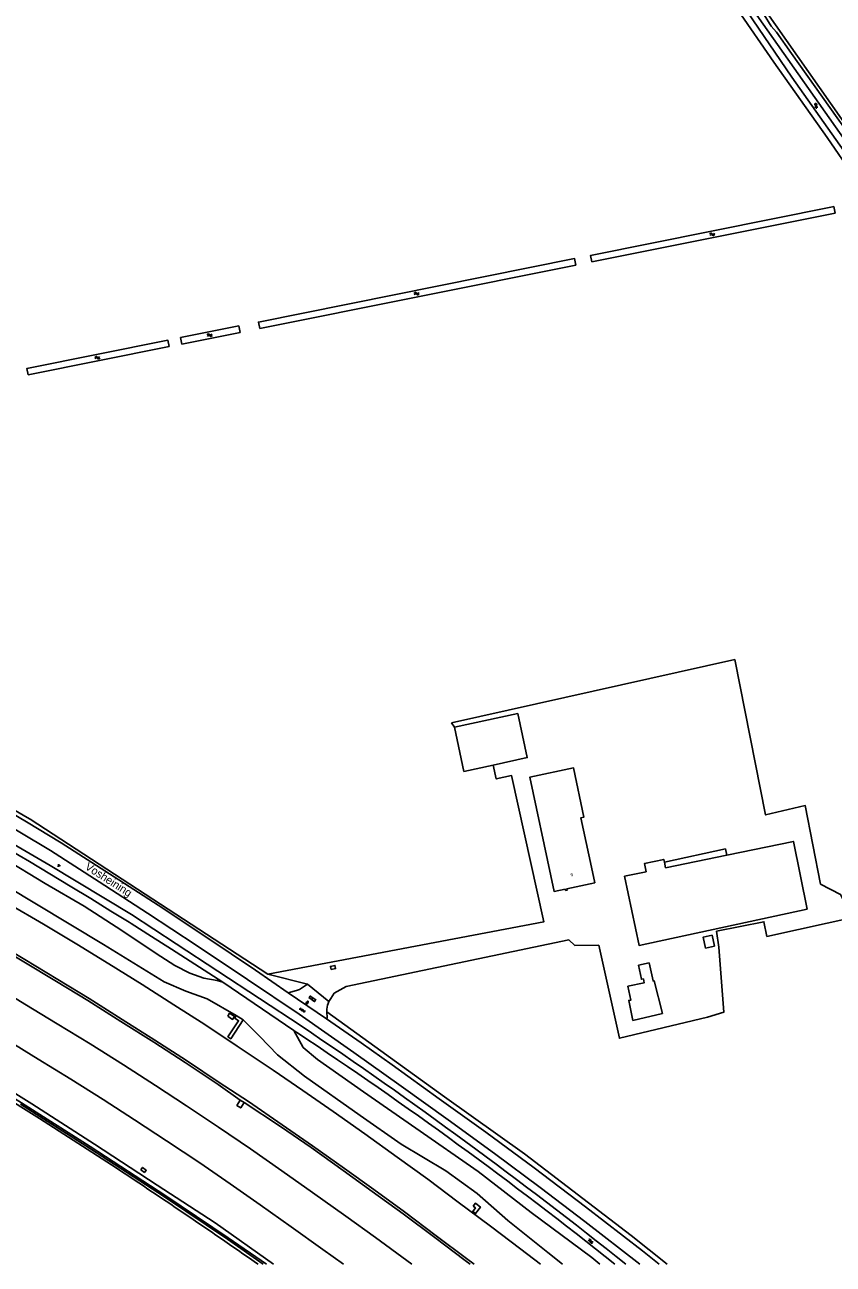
# Model space of a CAD drawing. Extents: x 124000 to 129000, y 395500 to 397503.
# Drawn here: x 126188.8 to 126441.5, y 395500 to 395887.3 of the extents above; entities that cross this region are included whole.
import ezdxf

# ---------------------------------------------------------------- set-up
doc = ezdxf.new("R2010")
doc.units = 0
for name, color, linetype in [('gg-afsc-draadraster', 7, 'Continuous'), ('gg-afsc-lijn draadraster', 7, 'Continuous'), ('gg-anno-huisnummerreeks BGT', 7, 'Continuous'), ('gg-anno-openbare ruimte label', 7, 'Continuous'), ('gg-bbg-bijgebouw', 7, 'Continuous'), ('gg-bbg-gedigitaliseerde bijgebouw', 7, 'Continuous'), ('gg-bbg-hoofdgebouw', 7, 'Continuous'), ('gg-bbg-luifel en loopbrug', 7, 'Continuous'), ('gg-bbg-overig bouwwerk', 7, 'Continuous'), ('gg-knt-BGT kruinlijn', 7, 'Continuous'), ('gg-knt-bronhoudergrens', 7, 'Continuous'), ('gg-knt-verharding', 7, 'Continuous'), ('gg-kntw-bovenkant insteek waterloop', 7, 'Continuous'), ('gg-kntw-waterlijn', 7, 'Continuous'), ('gt-grn-groengrens', 7, 'Continuous'), ('gt-grn-weggrens', 7, 'Continuous'), ('gt-symb-brandkraan', 7, 'Continuous'), ('gt-symb-gesloten verharding', 7, 'Continuous'), ('gt-symb-groenvak', 7, 'Continuous'), ('gt-symb-klinker verharding', 7, 'Continuous'), ('gt-symb-watersymbool', 7, 'Continuous'), ('gx-grn-maaiveld', 7, 'Continuous')]:
    doc.layers.add(name, color=color, linetype=linetype)

# ---------------------------------------------------------------- blocks, each defined once
blk = doc.blocks.new('gt0-WA')
at = {"layer": 'gt-symb-watersymbool'}
for centre, start, end in [((-0.32, 0.02), 28.0725, 151.9275), ((0.43, 0.42), 208.0725, 331.9275), ((-0.32, -0.43), 28.0725, 151.9275), ((0.43, -0.03), 208.0725, 331.9275)]:
    blk.add_arc(centre, 0.425, start, end, dxfattribs=at)
blk = doc.blocks.new('gt0-KL1')
at = {"layer": 'gt-symb-klinker verharding'}
for p, q in [((-1.15, 0.3), (1.15, 0.3)), ((-1, -0.3), (-1, 0.3)), ((-0.5, 0.3), (-0.5, 0.45)), ((0, -0.3), (0, 0.3)), ((0.5, 0.3), (0.5, 0.45)), ((1, -0.3), (1, 0.3)), ((-1.15, -0.3), (1.15, -0.3)), ((-0.5, -0.45), (-0.5, -0.3)), ((0.5, -0.45), (0.5, -0.3))]:
    blk.add_line(p, q, dxfattribs=at)
blk = doc.blocks.new('gt0-GESVH1')
at = {"layer": 'gt-symb-gesloten verharding'}
for p, q in [((-0.99, -0.26), (0.01, 0.24)), ((0.01, -0.26), (-0.99, 0.24)), ((0.01, 0.24), (1.01, -0.26)), ((1.01, 0.24), (0.01, -0.26))]:
    blk.add_line(p, q, dxfattribs=at)
blk = doc.blocks.new('gt0-BR')
at = {"layer": 'gt-symb-brandkraan'}
for centre, radius, start, end in [((-0.24, 0), 0.206, 107.5669, 252.4331), ((0.6, -2.66), 3, 106.892, 107.5669), ((0, -0.69), 0.938, 73.108, 106.892), ((-0.6, -2.66), 3, 72.4331, 73.108), ((0.24, 0), 0.206, 287.567, 72.4331), ((0.6, 2.66), 3, 252.4331, 253.108), ((0, 0.69), 0.938, 253.108, 286.8921), ((-0.6, 2.66), 3, 286.8921, 287.567)]:
    blk.add_arc(centre, radius, start, end, dxfattribs=at)
blk = doc.blocks.new('gt0-GRVAK')
at = {"layer": 'gt-symb-groenvak'}
for p, q in [((-0.11, 0.19), (-0.23, 0.24)), ((-0.18, 0.15), (0.09, 0.15)), ((-0.09, 0.21), (-0.16, 0.32)), ((-0.05, 0.21), (-0.05, 0.39)), ((0, 0.21), (0.06, 0.32)), ((0.01, 0.19), (0.13, 0.24)), ((0.26, -0.05), (0.2, 0.06)), ((0.3, -0.05), (0.3, 0.13)), ((0.35, -0.05), (0.41, 0.06)), ((-0.25, -0.23), (-0.36, -0.18)), ((-0.32, -0.26), (-0.05, -0.26)), ((-0.23, -0.21), (-0.29, -0.09)), ((-0.18, -0.2), (-0.18, -0.02)), ((-0.14, -0.21), (-0.07, -0.09)), ((-0.12, -0.23), (0, -0.18)), ((0.24, -0.07), (0.12, -0.02)), ((0.17, -0.11), (0.44, -0.11)), ((0.37, -0.07), (0.49, -0.02))]:
    blk.add_line(p, q, dxfattribs=at)

msp = doc.modelspace()

# ---------------------------------------------------------------- linework, layer by layer
at = {"layer": 'gg-afsc-draadraster'}
msp.add_line((126323.12, 395667.78), (126322.23, 395669.19), dxfattribs=at)
msp.add_lwpolyline([(126405.8, 395599.03), (126407.38, 395578.81), (126402.28, 395577.18), (126374.71, 395570.62), (126368.3, 395599.72)], dxfattribs=at)
at = {"layer": 'gg-afsc-lijn draadraster'}
msp.add_line((126323.12, 395667.78), (126322.23, 395669.19), dxfattribs=at)
at = {"layer": 'gg-bbg-bijgebouw'}
for points in [[(126323.12, 395667.78), (126342.94, 395672.09), (126345.88, 395658.32), (126335.25, 395655.99)], [(126335.25, 395655.99), (126326.12, 395654), (126323.12, 395667.78)], [(126433.39, 395610.9), (126380.84, 395599.63), (126376.28, 395621.23)], [(126388.18, 395578.35), (126378.94, 395576.21), (126377.64, 395582.41), (126378.27, 395582.55), (126377.36, 395586.85), (126382.48, 395587.95), (126382.22, 395589.17), (126381.59, 395589.04), (126380.67, 395593.44), (126384.03, 395594.16)], [(126388.18, 395578.35), (126385.51, 395588.59), (126385.22, 395588.53), (126384.03, 395594.16)]]:
    msp.add_lwpolyline(points, dxfattribs=at)
at = {"layer": 'gg-bbg-gedigitaliseerde bijgebouw'}
for p, q in [((126389.11, 395623.87), (126408.28, 395627.82)), ((126388.75, 395625.63), (126389.11, 395623.87)), ((126376.28, 395621.23), (126383.09, 395622.63))]:
    msp.add_line(p, q, dxfattribs=at)
for points in [[(126408.28, 395627.82), (126429.08, 395632.11), (126433.39, 395610.9)], [(126383.09, 395622.63), (126382.55, 395625.25), (126388.57, 395626.49), (126388.75, 395625.63)], [(126403.64, 395602.81), (126404.37, 395599.39), (126401.63, 395598.81), (126400.9, 395602.23), (126403.64, 395602.81)]]:
    msp.add_lwpolyline(points, dxfattribs=at)
at = {"layer": 'gg-bbg-hoofdgebouw'}
for points in [[(126365.93, 395624.11), (126362.66, 395639.53), (126363.62, 395639.73), (126360.36, 395655.11), (126346.71, 395652.21), (126353.27, 395621.38)], [(126365.93, 395624.11), (126367, 395619.23), (126358.28, 395617.33), (126358.38, 395616.9), (126357.85, 395616.8), (126357.76, 395617.2), (126354.28, 395616.48), (126353.27, 395621.38)]]:
    msp.add_lwpolyline(points, dxfattribs=at)
at = {"layer": 'gg-bbg-luifel en loopbrug'}
msp.add_lwpolyline([(126388.75, 395625.63), (126407.85, 395629.8), (126408.28, 395627.82)], dxfattribs=at)
at = {"layer": 'gg-bbg-overig bouwwerk'}
msp.add_lwpolyline([(126284.59, 395592.09), (126284.39, 395593.07), (126285.76, 395593.35), (126285.96, 395592.37), (126284.59, 395592.09)], dxfattribs=at)
at = {"layer": 'gg-knt-BGT kruinlijn'}
msp.add_line((126257.13, 395576.34), (126254.96, 395577.75), dxfattribs=at)
for points in [[(126254.96, 395577.75), (126245.82, 395582.94), (126239.13, 395585.35), (126232.46, 395588.21), (126213.44, 395599.87), (126192.54, 395612.52), (126174.05, 395623.53), (126153.31, 395635.01), (126146.85, 395638.61), (126129.07, 395649.3), (126124.28, 395651.75), (126123.71, 395652.21), (126123.11, 395653.03), (126122.66, 395654.1), (126121.97, 395656.59), (126121.41, 395657.31), (126115.56, 395660.15), (126113.65, 395660.45), (126112.54, 395660.52), (126110.4, 395660.36), (126108.58, 395660.4), (126101.27, 395663.7), (126081.64, 395672.78), (126067.73, 395679.47)], [(126257.13, 395576.34), (126262.29, 395571.21), (126267.8, 395565.38), (126276.25, 395558.78), (126293.62, 395546.45), (126306.46, 395537.53), (126320.4, 395529.15), (126330.25, 395522.05), (126339.81, 395513.68), (126352.34, 395503.64), (126356.92, 395500)]]:
    msp.add_lwpolyline(points, dxfattribs=at)
at = {"layer": 'gg-knt-bronhoudergrens'}
msp.add_line((126322.23, 395669.19), (126410.76, 395689.02), dxfattribs=at)
for points in [[(126415.69, 395902.14), (126420, 395892.22), (126457.91, 395838.38), (126457.59, 395837.45)], [(126410.76, 395689.02), (126420.38, 395640.39), (126432.79, 395643.3), (126437.55, 395618.78), (126443.81, 395615.55), (126444.86, 395613.5), (126571.49, 395641.61), (126585.13, 395645.13), (126588.97, 395646.84)], [(126264.81, 395590.59), (126351.06, 395606.99), (126340.98, 395652.72), (126336.2, 395651.66), (126335.25, 395655.99)], [(126594.44, 395639.01), (126592.47, 395641.28), (126524.73, 395626.53), (126449.3, 395609.76), (126449.51, 395608.79), (126420.82, 395602.37)], [(126405.8, 395599.03), (126405.07, 395604.03), (126419.87, 395607.03), (126420.82, 395602.37)], [(126368.3, 395599.72), (126360.74, 395599.62), (126358.84, 395601.32), (126289.25, 395586.77), (126285.55, 395584.66), (126284.49, 395583), (126283.83, 395582.07)]]:
    msp.add_lwpolyline(points, dxfattribs=at)
at = {"layer": 'gg-knt-verharding'}
msp.add_line((126283.14, 395576.73), (126271.17, 395584.85), dxfattribs=at)
for points in [[(126042.22, 395713.78), (126046.16, 395711.89), (126053.86, 395708.39), (126069.86, 395701.22), (126086.13, 395693.68), (126102.09, 395686.06), (126118, 395678.32), (126133.82, 395670.09), (126149.27, 395661.59), (126164.3, 395653.05), (126189.34, 395638.28), (126200.18, 395631.68), (126215.29, 395622.04), (126230.56, 395612.16), (126245.74, 395602.08), (126260.92, 395591.88), (126271.17, 395584.85)], [(126040.95, 395710.35), (126048.11, 395707.13), (126060.74, 395701.45), (126077.31, 395693.75), (126093.98, 395685.69), (126109.53, 395678.27), (126126.22, 395669.87), (126139.51, 395662.65), (126153.36, 395654.97), (126161.96, 395649.97), (126187.32, 395635.03), (126196.89, 395629.24), (126212.12, 395619.51), (126227.2, 395609.73), (126242.37, 395599.7), (126258.48, 395589), (126274.57, 395578.12), (126291.72, 395566.21), (126306.5, 395555.62), (126321.18, 395545.07), (126335.63, 395534.59), (126349.94, 395523.94), (126363.93, 395513.38), (126381.12, 395500)], [(126271.17, 395584.85), (126273.81, 395585.49), (126274.73, 395585.84), (126277.25, 395587.54)], [(126283.14, 395576.73), (126283.34, 395577.02), (126283.27, 395578.91)], [(126283.27, 395578.91), (126283.27, 395579.32), (126283.29, 395579.73)], [(126283.14, 395576.73), (126294, 395569.14), (126303.66, 395562.31), (126318.39, 395551.73), (126332.93, 395541.24), (126348.07, 395530.11), (126364.08, 395517.97), (126381.89, 395504.17), (126387.16, 395500)]]:
    msp.add_lwpolyline(points, dxfattribs=at)
msp.add_arc((126291.51, 395579.07), 8.24, 158.7266, 175.4702, dxfattribs=at)
at = {"layer": 'gg-kntw-bovenkant insteek waterloop'}
for p, q in [((126262.28, 395792.42), (126361.09, 395812.22)), ((126237.96, 395787.54), (126256.12, 395791.18)), ((126189.9, 395777.91), (126234, 395786.75))]:
    msp.add_line(p, q, dxfattribs=at)
for points in [[(126456.52, 395827.56), (126439.61, 395852.12), (126422.98, 395875.65), (126411.61, 395892.13), (126411.03, 395893.17), (126410.49, 395894.93), (126410.08, 395897.71), (126409.63, 395902.43), (126408.87, 395912.18), (126407.32, 395925.95), (126405.59, 395945.76), (126400.25, 395998.02), (126395.3, 396042.99), (126392.99, 396063.66), (126391.8, 396070.26), (126390.14, 396073.34), (126384.84, 396077.54), (126359.19, 396098.04), (126359.14, 396100.1), (126407.72, 396166.17), (126428.98, 396195.97), (126430.43, 396197.95), (126431.6, 396199.8)], [(126415.69, 395902.14), (126415.82, 395900.87), (126416.99, 395896.43), (126417.93, 395894.25), (126418.98, 395892.16), (126419.94, 395890.39), (126422.16, 395886.93), (126423.83, 395885.03), (126428.5, 395878.31), (126457.59, 395837.45)], [(126441.29, 395830.39), (126365.7, 395815.24), (126366.1, 395813.23)], [(126366.1, 395813.23), (126442.12, 395828.46), (126441.71, 395830.48), (126441.29, 395830.39)], [(126361.09, 395812.22), (126360.69, 395814.24), (126261.88, 395794.43), (126262.28, 395792.42)], [(126256.12, 395791.18), (126255.72, 395793.2), (126237.56, 395789.56), (126237.96, 395787.54)], [(126234, 395786.75), (126233.59, 395788.76), (126189.5, 395779.93), (126189.9, 395777.91)], [(126275.21, 395574.48), (126236.14, 395600.13), (126222.21, 395609.29), (126196.76, 395624.62), (126159.7, 395646.11), (126126.2, 395663.6), (126099.25, 395677.02), (126071.66, 395690.51)]]:
    msp.add_lwpolyline(points, dxfattribs=at)
for centre, radius, start, end in [((125375.52, 394241.67), 1608.05, 51.49173, 55.97941), ((125520.14, 394433.27), 1365.92, 51.34863, 56.51305)]:
    msp.add_arc(centre, radius, start, end, dxfattribs=at)
at = {"layer": 'gg-kntw-waterlijn'}
for points in [[(126135.02, 396381.77), (126246.19, 396317.06), (126268.47, 396303.84), (126409.21, 396217.43), (126436.09, 396201.66), (126436.36, 396200.55), (126432.99, 396194.96), (126424.04, 396182.46), (126365.11, 396101.44), (126364.62, 396100.23), (126364.62, 396098.51), (126365.93, 396096.74), (126384.86, 396082.79), (126394.18, 396075.09), (126395.07, 396073.85), (126398.65, 396046.3), (126410.7, 395930.88), (126413.17, 395903.95), (126413.92, 395898.16), (126414.56, 395895.55), (126416.4, 395892.09), (126526.76, 395735.58), (126542.97, 395714.78)], [(126414.64, 395891.47), (126428.56, 395870.91), (126457.3, 395830.27)]]:
    msp.add_lwpolyline(points, dxfattribs=at)
at = {"layer": 'gt-grn-groengrens'}
for points in [[(126189.61, 395639.6), (126145.33, 395665.34), (126126.97, 395675.17), (126099.69, 395689.31), (126078.1, 395700.06)], [(126264.81, 395590.59), (126190.49, 395639.09), (126189.61, 395639.6)], [(126283.27, 395578.91), (126320.08, 395552.33), (126345.08, 395534.47), (126378.42, 395508.94), (126389.65, 395500)]]:
    msp.add_lwpolyline(points, dxfattribs=at)
at = {"layer": 'gt-grn-weggrens'}
for p, q in [((126264.81, 395590.59), (126277.25, 395587.54)), ((126277.25, 395587.54), (126283.83, 395582.07))]:
    msp.add_line(p, q, dxfattribs=at)
at = {"layer": 'gx-grn-maaiveld'}
for p, q in [((126250.76, 395588.14), (126234.72, 395598.44)), ((126272.96, 395573.02), (126250.76, 395588.14)), ((126272.96, 395573.02), (126273.78, 395572.46)), ((126257.38, 395550.5), (126256.19, 395551.3)), ((126248.36, 395512.89), (126266.54, 395500)), ((126261.26, 395500.37), (126261.78, 395500))]:
    msp.add_line(p, q, dxfattribs=at)
for points in [[(126061.8, 395688.33), (126079.97, 395679.74), (126111.85, 395664.6), (126114.22, 395663.87), (126115.84, 395663.63), (126124.35, 395659.07), (126125.18, 395658.35), (126125.63, 395657.83), (126126.02, 395657.4), (126130.6, 395655), (126146.09, 395646.79), (126167.93, 395634.66), (126182.22, 395626.91), (126195.22, 395618.97), (126207.4, 395611.91), (126219.19, 395604.25), (126229.91, 395597.11), (126235.74, 395593.37), (126240.46, 395591), (126244.77, 395589.37), (126248.94, 395588.67), (126250.76, 395588.14)], [(125935.97, 395676.35), (125935.92, 395675.74), (125936.11, 395675.31), (125936.47, 395674.68), (125938.26, 395673.44), (125947.54, 395669.8), (125966.62, 395662.27), (125981.49, 395656.18), (125998.26, 395648.86), (126013.42, 395642.11), (126030.07, 395634.97), (126047.86, 395626.54), (126054.98, 395623.39), (126079.53, 395611.34), (126103.15, 395599.51), (126120.08, 395590.35), (126144.64, 395576.43), (126165.84, 395563.94), (126187.83, 395550.45), (126209.3, 395536.74), (126232.94, 395521.4), (126252.46, 395508.24), (126264.39, 395500)], [(126234.72, 395598.44), (126228.43, 395602.45), (126222.12, 395606.42), (126221.42, 395606.86), (126215.79, 395610.36), (126209.44, 395614.27), (126203.07, 395618.15), (126196.68, 395621.99), (126190.27, 395625.8), (126183.84, 395629.58), (126178, 395632.97), (126177.39, 395633.32), (126170.92, 395637.03), (126164.44, 395640.71), (126157.93, 395644.35), (126151.4, 395647.96), (126149.27, 395649.13), (126148.13, 395649.75), (126146.29, 395650.76)], [(126056.55, 395638.35), (126067.94, 395633.08), (126077.87, 395628.07), (126088.93, 395622.36), (126099.85, 395616.54), (126110.48, 395611.34), (126120.52, 395605.8), (126131.08, 395600), (126141.4, 395594.36), (126151.11, 395588.78), (126162.46, 395582.27), (126172.92, 395576.28), (126183.43, 395570.05), (126193.05, 395564.11), (126203.26, 395557.85), (126213.31, 395551.43), (126223.15, 395545.09), (126233.17, 395538.55), (126243.53, 395531.65), (126253.05, 395525.07), (126262.45, 395518.53), (126272.13, 395511.65), (126282.03, 395504.55), (126288.49, 395500)], [(126256.19, 395551.3), (126249.25, 395556.21), (126238.93, 395563.03), (126229.13, 395569.39), (126218.85, 395575.89), (126208.54, 395582.39), (126198.8, 395588.38), (126188.55, 395594.53), (126178.04, 395600.72), (126167.86, 395606.68), (126157.2, 395612.61), (126146.63, 395618.56), (126136.86, 395623.95), (126128.39, 395628.42)], [(126183.97, 395612.56), (126194.65, 395606.31), (126205.08, 395600.05), (126215.12, 395593.88), (126225.48, 395587.38), (126235.48, 395581.09), (126245.15, 395574.86), (126255.26, 395568.13), (126266.52, 395560.6), (126275.74, 395554.26), (126285.23, 395547.74), (126295.13, 395540.78), (126305.26, 395533.48), (126314.85, 395526.53), (126324.33, 395519.42), (126334.43, 395511.84), (126343.88, 395504.7), (126350, 395500)], [(126178.41, 395601.35), (126188.9, 395595.2), (126199.16, 395588.92), (126208.92, 395583.01), (126219.28, 395576.5), (126229.53, 395569.99), (126239.34, 395563.71), (126249.62, 395556.83), (126258.73, 395550.81), (126269.25, 395543.59), (126278.76, 395537.01), (126288.81, 395529.87), (126297.94, 395523.35), (126307.5, 395516.35), (126317.44, 395508.92), (126326.89, 395501.79), (126329.27, 395500)], [(126215.95, 395531.09), (126193.49, 395545.52), (126166.83, 395562.08), (126142.88, 395576.13), (126125.11, 395586.1), (126111.73, 395593.38), (126107.13, 395595.74)], [(126178.97, 395587.27), (126188.91, 395581.29), (126199, 395575.13), (126209.23, 395568.86), (126219.72, 395562.26), (126229.72, 395555.84), (126239.37, 395549.53), (126249.39, 395542.78), (126259.36, 395536.03), (126269.21, 395529.18), (126278.76, 395522.45), (126289.21, 395514.99), (126298.47, 395508.32), (126308.23, 395501.15), (126309.78, 395500)], [(126252.28, 395577.5), (126253.77, 395576.52), (126254.37, 395577.42), (126252.87, 395578.43), (126252.28, 395577.5)], [(126257.13, 395576.34), (126253.23, 395570.45), (126252.35, 395571.06), (126255.67, 395576.06), (126254.5, 395576.94), (126254.96, 395577.75)], [(126272.96, 395573.02), (126275.82, 395567.74), (126280.33, 395563.98), (126294.73, 395553.83), (126311.05, 395542.53), (126330.5, 395528.95), (126347.09, 395516.11), (126366.07, 395502.05), (126368.61, 395500)], [(126248.36, 395512.89), (126230.22, 395524.69), (126210.63, 395537.49), (126191.02, 395550.07), (126167.96, 395564.52)], [(126257.38, 395550.5), (126256.35, 395548.85), (126255.13, 395549.61), (126256.19, 395551.3)], [(126257.38, 395550.5), (126268.8, 395542.99), (126278.36, 395536.45), (126288.36, 395529.33), (126297.43, 395522.72), (126307.14, 395515.71), (126317, 395508.32), (126326.5, 395501.17), (126328.04, 395500)], [(126187.48, 395550.05), (126209.03, 395536.26), (126232.56, 395521.02), (126252.16, 395507.82), (126263.35, 395500)], [(126225.11, 395529.52), (126226.25, 395528.67), (126226.83, 395529.36), (126225.67, 395530.26), (126225.11, 395529.52)], [(126328.94, 395518.19), (126329.7, 395517.58), (126328.87, 395516.51), (126329.77, 395515.84), (126331.24, 395517.83), (126329.71, 395519.05), (126328.94, 395518.19)]]:
    msp.add_lwpolyline(points, dxfattribs=at)
msp.add_arc((124861.79, 393484.81), 2453.77, 55.22638, 56.50453, dxfattribs=at)

# ---------------------------------------------------------------- block references
at = {"layer": 'gt-symb-brandkraan', "rotation": 58.20108717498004}
msp.add_blockref('gt0-BR', (126277.14, 395581.77), dxfattribs=at)
at = {"layer": 'gt-symb-gesloten verharding', "rotation": -33.705956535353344}
msp.add_blockref('gt0-GESVH1', (126275.61, 395579.41), dxfattribs=at)
at = {"layer": 'gt-symb-groenvak'}
msp.add_blockref('gt0-GRVAK', (126199.46, 395624.61), dxfattribs=at)
at = {"layer": 'gt-symb-klinker verharding', "rotation": -33.626529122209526}
msp.add_blockref('gt0-KL1', (126278.76, 395582.93), dxfattribs=at)
at = {"layer": 'gt-symb-watersymbool'}
for p, rotation in [((126436.11, 395862.07), -55.10187643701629), ((126403.65, 395821.8), 11.366137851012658), ((126311.23, 395803.28), 11.366137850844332), ((126246.59, 395790.32), 11.366137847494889), ((126211.5, 395783.29), 11.366137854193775), ((126365.65, 395507.21), -27.00065470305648)]:
    msp.add_blockref('gt0-WA', p, dxfattribs=dict(at, rotation=rotation))

# ---------------------------------------------------------------- texts
at = {"layer": 'gg-anno-huisnummerreeks BGT'}
msp.add_text('6', height=1, rotation=12.3, dxfattribs=at).set_placement((126359.54, 395621.19))
at = {"layer": 'gg-anno-openbare ruimte label'}
msp.add_text('Vosheining', height=2.5, rotation=327.2, dxfattribs=at).set_placement((126207.44, 395623.62))

doc.saveas('drawing.dxf')
